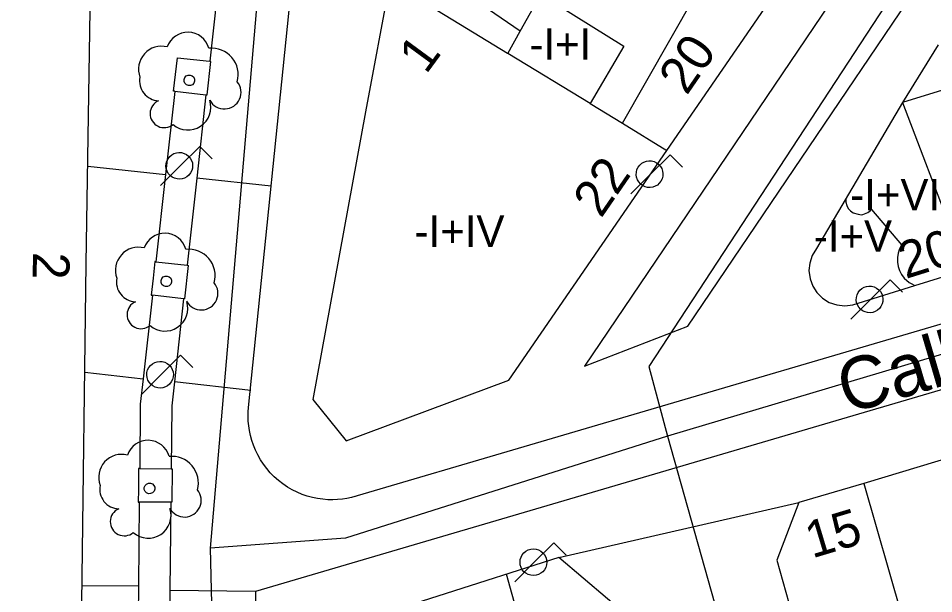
# Model space of a CAD drawing. Extents: x 282771 to 285132, y 4823109 to 4825496.
# Drawn here: x 284750.11 to 284793.79, y 4824614.48 to 4824641.96 of the extents above; entities that cross this region are included whole.
import ezdxf

# ---------------------------------------------------------------- set-up
doc = ezdxf.new("R2010")
doc.units = 0
for name, color, linetype in [('ACERA-BORDILLO', 7, 'Continuous'), ('ACERA-INTERIOR', 7, 'Continuous'), ('ARBOL', 7, 'Continuous'), ('CALLE-EJE', 7, 'Continuous'), ('CALLE-TEXTO', 7, 'Continuous'), ('EDIFICIO', 7, 'Continuous'), ('FAROLA', 7, 'Continuous'), ('INTERIOR-EDIFICIO', 7, 'Continuous'), ('MEDIANERA', 7, 'Continuous'), ('NUM-LOCAL', 7, 'Continuous'), ('NUM-PORTAL', 7, 'Continuous'), ('TXT-ALTURA-EDIFICIO', 7, 'Continuous')]:
    doc.layers.add(name, color=color, linetype=linetype)

msp = doc.modelspace()

# ---------------------------------------------------------------- linework, layer by layer
at = {"layer": 'ACERA-BORDILLO'}
msp.add_line((284766.211, 4824619.13), (284766.007, 4824619.076), dxfattribs=at)
for points in [[(284830.302, 4824684.803), (284836.205, 4824664.863), (284842.055, 4824644.563), (284842.118, 4824644.302), (284842.158, 4824644.027), (284842.172, 4824643.741), (284842.159, 4824643.448), (284842.115, 4824643.151), (284842.041, 4824642.856), (284841.937, 4824642.567), (284841.802, 4824642.289), (284841.64, 4824642.026), (284841.452, 4824641.783), (284841.243, 4824641.562), (284841.016, 4824641.366), (284840.776, 4824641.197), (284840.527, 4824641.056), (284840.274, 4824640.942), (284840.019, 4824640.855), (284766.007, 4824619.076)], [(284766.007, 4824619.076), (284765.796, 4824619.031), (284765.577, 4824618.998), (284765.351, 4824618.976), (284765.118, 4824618.967), (284764.881, 4824618.972), (284764.64, 4824618.992), (284764.395, 4824619.026), (284764.15, 4824619.077), (284763.904, 4824619.144), (284763.66, 4824619.228), (284763.42, 4824619.328), (284763.184, 4824619.445), (284762.956, 4824619.578), (284762.735, 4824619.727), (284762.525, 4824619.89), (284762.326, 4824620.067), (284762.139, 4824620.257), (284761.967, 4824620.457), (284761.808, 4824620.667), (284761.666, 4824620.885), (284761.539, 4824621.11), (284761.428, 4824621.339), (284761.333, 4824621.571), (284761.254, 4824621.804), (284761.19, 4824622.038), (284761.142, 4824622.271), (284761.108, 4824622.501), (284761.088, 4824622.727), (284761.081, 4824622.948), (284761.086, 4824623.164), (284761.102, 4824623.374), (284763.315, 4824645.002)], [(284841.102, 4824638.041), (284761.424, 4824614.589), (284761.374, 4824609.252), (284765.414, 4824586.742), (284753.214, 4824587.002), (284742.774, 4824587.202), (284738.964, 4824587.262), (284731.234, 4824592.821), (284727.574, 4824595.461), (284726.693, 4824603.362), (284709.494, 4824601.491), (284700.904, 4824589.371), (284702.884, 4824587.971)]]:
    msp.add_lwpolyline(points, dxfattribs=at)
at = {"layer": 'ACERA-INTERIOR'}
for p, q in [((284759.832, 4824645.221), (284759.245, 4824639.912)), ((284757.585, 4824638.472), (284757.141, 4824634.503)), ((284757.585, 4824638.475), (284759.064, 4824638.309)), ((284759.064, 4824638.309), (284758.63, 4824634.334)), ((284759.065, 4824638.312), (284759.064, 4824638.309)), ((284753.434, 4824634.902), (284757.144, 4824634.502)), ((284757.141, 4824634.503), (284756.675, 4824630.338)), ((284758.63, 4824634.334), (284758.174, 4824630.168)), ((284762.184, 4824633.951), (284758.63, 4824634.334)), ((284756.675, 4824630.338), (284758.174, 4824630.168)), ((284756.515, 4824628.735), (284756.07, 4824624.751)), ((284757.994, 4824628.568), (284756.515, 4824628.735)), ((284757.994, 4824628.568), (284757.559, 4824624.595)), ((284753.294, 4824625.062), (284756.064, 4824624.752)), ((284761.204, 4824624.19), (284757.559, 4824624.595)), ((284755.914, 4824620.462), (284757.404, 4824620.452)), ((284755.886, 4824618.862), (284755.85, 4824614.852)), ((284757.386, 4824618.862), (284755.886, 4824618.862)), ((284757.386, 4824618.862), (284757.348, 4824614.632)), ((284775.904, 4824616.212), (284787.354, 4824618.832)), ((284755.85, 4824614.852), (284753.154, 4824614.862)), ((284755.85, 4824614.852), (284755.814, 4824610.822)), ((284755.854, 4824614.852), (284755.85, 4824614.852)), ((284757.348, 4824614.632), (284757.314, 4824610.812)), ((284761.424, 4824614.589), (284757.348, 4824614.632))]:
    msp.add_line(p, q, dxfattribs=at)
for points in [[(284825.052, 4824696.305), (284777.137, 4824625.348), (284782.057, 4824627.261), (284792.905, 4824643.329), (284836.799, 4824656.124)], [(284757.585, 4824638.475), (284757.525, 4824638.482), (284757.705, 4824640.082), (284759.244, 4824639.908)], [(284759.064, 4824638.309), (284759.125, 4824638.302), (284759.295, 4824639.902), (284759.244, 4824639.908)], [(284756.675, 4824630.338), (284756.634, 4824630.342), (284756.545, 4824629.546), (284756.454, 4824628.742), (284756.515, 4824628.735)], [(284758.174, 4824630.168), (284758.224, 4824630.162), (284758.044, 4824628.562), (284757.994, 4824628.568)], [(284756.07, 4824624.751), (284755.934, 4824623.532), (284755.914, 4824620.462)], [(284757.559, 4824624.595), (284757.434, 4824623.452), (284757.404, 4824620.452)], [(284755.914, 4824620.462), (284755.854, 4824620.462), (284755.842, 4824619.465), (284755.834, 4824618.862), (284755.886, 4824618.862)], [(284757.404, 4824620.452), (284757.454, 4824620.452), (284757.444, 4824618.862), (284757.386, 4824618.862)]]:
    msp.add_lwpolyline(points, dxfattribs=at)
at = {"layer": 'ARBOL'}
for centre, major_axis, start_param, end_param in [((284758.205, 4824640.262), (0.557, 0.876), 5.551588, 8.095267), ((284756.945, 4824639.532), (0.588, 0.926), 0.311927, 2.495757), ((284759.335, 4824639.262), (0.683, 1.074), 5.017351, 6.950591), ((284756.835, 4824638.962), (-0.502, -0.789), 5.079593, 6.816779), ((284759.945, 4824638.432), (-0.427, -0.672), 5.784069, 9.100693), ((284757.075, 4824637.412), (-0.36, -0.567), 4.122066, 7.5383), ((284758.215, 4824637.712), (-0.582, -0.916), 6.132995, 8.733073), ((284757.104, 4824630.662), (0.557, 0.876), 5.551945, 8.095623), ((284755.844, 4824629.932), (0.589, 0.925), 0.312283, 2.496114), ((284758.234, 4824629.662), (0.683, 1.074), 5.017707, 6.950948), ((284755.734, 4824629.362), (-0.502, -0.789), 5.07995, 6.817135), ((284758.844, 4824628.832), (-0.428, -0.672), 5.784426, 9.10105), ((284755.974, 4824627.812), (-0.361, -0.567), 4.122423, 7.538657), ((284757.114, 4824628.112), (-0.583, -0.916), 6.133352, 8.73343), ((284756.304, 4824620.772), (0.558, 0.876), 5.552297, 8.095976), ((284755.044, 4824620.042), (0.589, 0.925), 0.312636, 2.496466), ((284757.434, 4824619.772), (0.683, 1.073), 5.01806, 6.9513), ((284754.934, 4824619.472), (-0.502, -0.789), 5.080302, 6.817488), ((284758.044, 4824618.942), (-0.428, -0.672), 5.784778, 9.101402), ((284755.174, 4824617.922), (-0.361, -0.567), 4.122775, 7.539009), ((284756.314, 4824618.222), (-0.583, -0.916), 6.133704, 8.733782)]:
    msp.add_ellipse(centre, major_axis=major_axis, ratio=0.999977, start_param=start_param, end_param=end_param, dxfattribs=at)
for centre in [(284758.275, 4824639.002), (284757.174, 4824629.402), (284756.374, 4824619.512)]:
    msp.add_ellipse(centre, major_axis=(0.137, 0.215), ratio=0.999977, dxfattribs=at)
at = {"layer": 'CALLE-EJE'}
for p, q in [((284846.215, 4824641.453), (284781.087, 4824622.006)), ((284781.087, 4824622.006), (284791.234, 4824586.012))]:
    msp.add_line(p, q, dxfattribs=at)
for points in [[(284762.557, 4824655.118), (284759.274, 4824616.662)], [(284792.675, 4824644.399), (284780.204, 4824625.332), (284781.087, 4824622.006)], [(284781.087, 4824622.006), (284765.724, 4824617.14), (284759.274, 4824616.662)], [(284759.274, 4824616.662), (284761.383, 4824528.431)]]:
    msp.add_lwpolyline(points, dxfattribs=at)
at = {"layer": 'EDIFICIO'}
for points in [[(284802.445, 4824666.943), (284807.485, 4824674.423), (284793.085, 4824683.743), (284787.475, 4824676.923), (284780.715, 4824668.703), (284776.105, 4824661.673), (284774.045, 4824657.203), (284772.395, 4824653.613), (284767.835, 4824643.722), (284766.685, 4824637.502), (284764.17, 4824623.756), (284765.751, 4824621.787), (284773.528, 4824624.687), (284781.055, 4824635.652), (284787.745, 4824645.383), (284792.985, 4824653.023), (284797.235, 4824659.203), (284802.445, 4824666.943)], [(284750.354, 4824610.582), (284753.144, 4824614.052), (284753.354, 4824630.252), (284753.555, 4824643.362), (284750.985, 4824646.722), (284727.415, 4824638.792), (284730.134, 4824615.452), (284730.574, 4824608.862), (284750.354, 4824610.582)], [(284794.015, 4824640.693), (284792.305, 4824637.943), (284788.204, 4824630.972), (284787.994, 4824630.642), (284787.884, 4824630.272), (284787.844, 4824629.912), (284787.894, 4824629.522), (284788.024, 4824629.172), (284788.214, 4824628.862), (284788.494, 4824628.592), (284788.804, 4824628.392), (284789.174, 4824628.272), (284789.554, 4824628.232), (284789.934, 4824628.272), (284792.894, 4824629.203), (284795.354, 4824629.973)], [(284805.274, 4824624.223), (284790.454, 4824619.752), (284787.354, 4824618.832), (284786.304, 4824616.082)], [(284765.844, 4824591.132), (284768.794, 4824575.192), (284771.844, 4824568.292), (284772.224, 4824567.432), (284773.154, 4824562.082), (284773.104, 4824560.932), (284772.554, 4824545.381), (284772.324, 4824538.791), (284772.133, 4824530.661), (284787.023, 4824529.951), (284787.174, 4824538.202), (284787.274, 4824544.482), (284787.554, 4824560.022), (284787.674, 4824566.772), (284788.074, 4824573.822), (284786.904, 4824588.402), (284785.054, 4824594.482), (284780.994, 4824607.862), (284779.384, 4824613.252), (284775.904, 4824616.212), (284764.364, 4824612.522), (284762.554, 4824609.462), (284763.464, 4824604.372), (284765.844, 4824591.132)], [(284786.304, 4824616.082), (284788.744, 4824607.432), (284789.154, 4824606.042), (284793.734, 4824589.862), (284799.074, 4824590.072)]]:
    msp.add_lwpolyline(points, dxfattribs=at)
at = {"layer": 'FAROLA'}
for p, q in [((284758.776, 4824635.847), (284757.836, 4824634.917)), ((284759.366, 4824635.257), (284758.776, 4824635.847)), ((284781.216, 4824635.449), (284780.276, 4824634.519)), ((284781.806, 4824634.859), (284781.216, 4824635.449)), ((284757.836, 4824634.917), (284756.906, 4824633.977)), ((284780.276, 4824634.519), (284779.346, 4824633.579)), ((284791.716, 4824629.467), (284790.776, 4824628.537)), ((284792.306, 4824628.877), (284791.716, 4824629.467)), ((284790.776, 4824628.537), (284789.846, 4824627.597)), ((284757.857, 4824625.871), (284756.917, 4824624.941)), ((284758.447, 4824625.281), (284757.857, 4824625.871)), ((284756.917, 4824624.941), (284755.987, 4824624.001)), ((284775.673, 4824616.917), (284774.733, 4824615.987)), ((284776.263, 4824616.327), (284775.673, 4824616.917)), ((284774.733, 4824615.987), (284773.803, 4824615.047))]:
    msp.add_line(p, q, dxfattribs=at)
msp.add_circle((284774.693, 4824615.987), 0.638, dxfattribs=at)
for centre, major_axis in [((284757.796, 4824634.917), (0.342, 0.538)), ((284780.236, 4824634.519), (0.332, 0.544)), ((284790.736, 4824628.537), (0.332, 0.544)), ((284756.877, 4824624.941), (0.342, 0.538))]:
    msp.add_ellipse(centre, major_axis=major_axis, ratio=0.999977, dxfattribs=at)
at = {"layer": 'INTERIOR-EDIFICIO'}
msp.add_lwpolyline([(284773.465, 4824640.282), (284774.065, 4824641.352), (284775.055, 4824643.112), (284779.015, 4824640.632), (284777.405, 4824637.892), (284773.465, 4824640.282)], dxfattribs=at)
at = {"layer": 'MEDIANERA'}
for p, q in [((284778.945, 4824636.952), (284784.715, 4824647.093)), ((284777.405, 4824637.892), (284778.945, 4824636.952)), ((284778.941, 4824636.947), (284781.055, 4824635.652)), ((284790.454, 4824619.752), (284793.262, 4824610.012)), ((284775.284, 4824608.752), (284773.404, 4824615.412))]:
    msp.add_line(p, q, dxfattribs=at)
for points in [[(284774.065, 4824641.352), (284769.475, 4824644.492), (284773.625, 4824652.953)], [(284773.46, 4824640.275), (284770.845, 4824641.872), (284767.835, 4824643.722)], [(284799.595, 4824640.193), (284792.305, 4824637.943), (284794.704, 4824631.643)], [(284789.595, 4824633.343), (284789.595, 4824633.183), (284789.644, 4824633.023), (284789.714, 4824632.883), (284789.824, 4824632.763), (284789.954, 4824632.673), (284790.184, 4824632.603), (284790.344, 4824632.583), (284790.414, 4824632.593), (284790.644, 4824632.683), (284790.774, 4824632.783), (284790.834, 4824632.833), (284792.264, 4824631.143), (284792.164, 4824630.953), (284792.094, 4824630.753), (284792.064, 4824630.543), (284792.064, 4824630.323), (284792.094, 4824630.113), (284792.164, 4824629.913), (284792.264, 4824629.723), (284792.384, 4824629.553), (284792.624, 4824629.353), (284792.714, 4824629.293), (284792.894, 4824629.203)]]:
    msp.add_lwpolyline(points, dxfattribs=at)

# ---------------------------------------------------------------- texts
at = {"layer": 'CALLE-TEXTO'}
msp.add_text('Calle San Antonio', height=2.5, rotation=16.3962, dxfattribs=at).set_placement((284789.649, 4824623.051))
at = {"layer": 'NUM-LOCAL'}
for s, rotation, p in [('22', 55.5301, (284777.92, 4824632.377)), ('2', 268.7894, (284750.82, 4824630.81)), ('15', 16.7507, (284787.994, 4824616.164))]:
    msp.add_text(s, height=1.75, rotation=rotation, dxfattribs=at).set_placement(p)
at = {"layer": 'NUM-PORTAL'}
for s, rotation, p in [('20', 55.5301, (284782.007, 4824638.242)), ('1', 53.7582, (284769.569, 4824639.25)), ('20', 17.3507, (284792.457, 4824629.509))]:
    msp.add_text(s, height=1.75, rotation=rotation, dxfattribs=at).set_placement(p)
at = {"layer": 'TXT-ALTURA-EDIFICIO'}
for s, p in [('-I+I', (284774.501, 4824639.982)), ('-I+VI', (284789.813, 4824632.793)), ('-I+IV', (284769.02, 4824631.046)), ('-I+V', (284788.073, 4824630.813))]:
    msp.add_text(s, height=1.5, rotation=0.0006, dxfattribs=at).set_placement(p)

doc.saveas('drawing.dxf')
